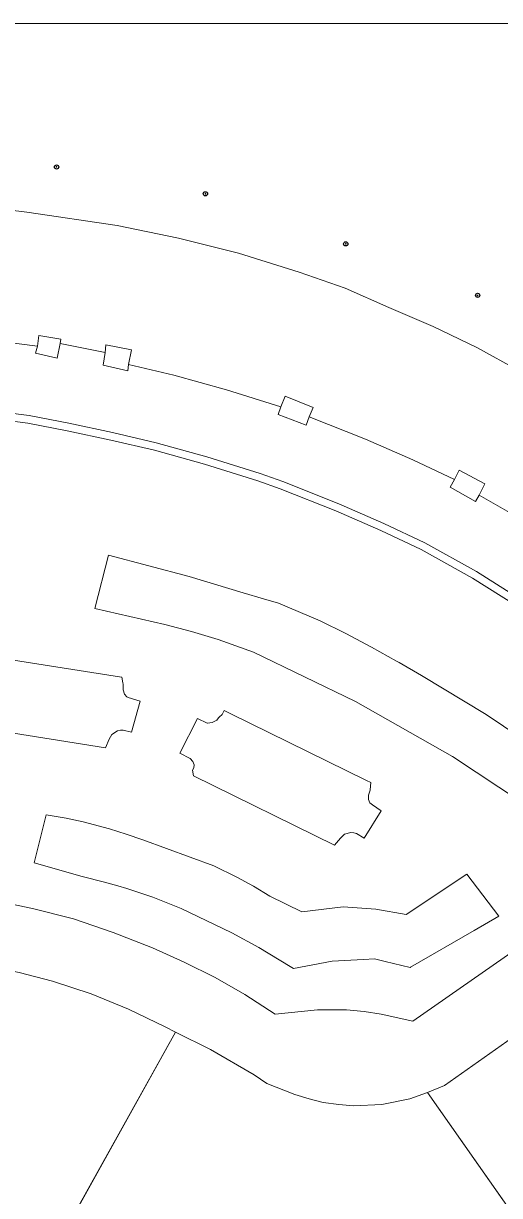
# Model space of a CAD drawing. Extents: x 528790 to 529292, y 179350 to 179856.
# Drawn here: x 529166.3 to 529200.1, y 179772.9 to 179856 of the extents above; entities that cross this region are included whole.
import ezdxf

# ---------------------------------------------------------------- set-up
doc = ezdxf.new("R2010")
doc.units = 0
doc.header["$LTSCALE"] = 0.6
doc.header["$PDMODE"] = 32
doc.header["$PDSIZE"] = 0.3
for name, color, linetype, lineweight in [('1', 7, 'Continuous', 13), ('2', 7, 'Continuous', 13), ('7', 7, 'Continuous', 13)]:
    doc.layers.add(name, color=color, linetype=linetype, lineweight=lineweight)
doc.layers.add('3', color=7, linetype='Continuous')

msp = doc.modelspace()

# ---------------------------------------------------------------- linework, layer by layer
at = {"layer": '1'}
for points in [[(529263.987, 179856.024), (529112.683, 179856.024)], [(529193.75, 179779.8), (529195, 179780.25), (529196.2, 179780.75), (529215.881, 179794.64), (529218.8, 179796.7), (529225.868, 179801.613), (529227.601, 179802.818), (529239.4, 179811.019), (529238.871, 179811.099), (529238.043, 179811.018), (529237.268, 179811.152), (529236.6, 179811.553), (529235.371, 179812.942), (529272.218, 179838.358), (529290.22, 179850.775), (529290.22, 179854.287)], [(529201.5, 179831.4), (529198.5, 179833.05), (529195.4, 179834.55), (529192.25, 179835.9), (529189.15, 179837.25), (529185.9, 179838.4), (529181.6, 179839.75), (529177.35, 179840.8), (529173, 179841.7), (529166.6, 179842.65), (529162.15, 179843.2), (529157.75, 179843.9), (529151.75, 179843.4), (529145.75, 179842.8), (529135.2, 179841.15), (529131.609, 179840.415), (529106.7, 179829.55)], [(529162.15, 179843.2), (529166.6, 179842.65), (529173, 179841.7), (529177.35, 179840.8), (529181.6, 179839.75), (529185.9, 179838.4), (529189.15, 179837.25), (529192.25, 179835.9), (529195.4, 179834.55), (529198.5, 179833.05), (529201.5, 179831.4)], [(529163.8, 179833.6), (529167.35, 179833.15)], [(529201.8, 179820.8), (529198.65, 179822.6), (529198.4, 179822.15), (529196.6, 179823.15), (529196.9, 179823.7), (529193.95, 179825.1), (529190.6, 179826.55), (529186.6, 179828.15), (529186.4, 179827.55), (529184.4, 179828.3), (529184.6, 179828.85), (529180.75, 179830.05), (529177, 179831.1), (529173.8, 179831.85), (529173.75, 179831.4), (529172, 179831.8), (529172.15, 179832.7), (529168.95, 179833.35), (529168.75, 179832.3), (529167.2, 179832.65), (529167.35, 179833.15), (529163.8, 179833.6)], [(529167.35, 179833.15), (529167.45, 179833.9), (529169, 179833.65), (529168.95, 179833.35), (529172.15, 179832.7), (529172.2, 179833.25), (529174, 179832.9), (529173.8, 179831.85), (529177, 179831.1), (529180.75, 179830.05), (529184.6, 179828.85), (529184.9, 179829.6), (529186.9, 179828.8), (529186.6, 179828.15), (529190.6, 179826.55), (529193.95, 179825.1), (529196.9, 179823.7), (529197.25, 179824.35), (529199.05, 179823.4), (529198.65, 179822.6), (529201.8, 179820.8)], [(529163.377, 179828.664), (529166.744, 179828.237), (529169.562, 179827.697), (529172.665, 179827.032), (529175.767, 179826.305), (529179.346, 179825.302), (529183.135, 179824.121), (529184.75, 179823.558), (529188.697, 179821.98), (529191.905, 179820.591), (529194.794, 179819.22), (529198.467, 179817.178), (529202.731, 179814.497)], [(529202.731, 179814.497), (529198.467, 179817.178), (529194.794, 179819.22), (529191.905, 179820.591), (529188.697, 179821.98), (529184.75, 179823.558), (529183.135, 179824.121), (529179.346, 179825.302), (529175.767, 179826.305), (529172.665, 179827.032), (529169.562, 179827.697), (529166.744, 179828.237), (529163.377, 179828.664)], [(529202.433, 179814.035), (529198.187, 179816.704), (529194.542, 179818.731), (529191.678, 179820.09), (529188.486, 179821.472), (529184.557, 179823.043), (529182.963, 179823.599), (529179.19, 179824.775), (529175.63, 179825.772), (529172.545, 179826.495), (529169.453, 179827.158), (529166.658, 179827.694), (529163.318, 179828.117)], [(529163.318, 179828.117), (529166.658, 179827.694), (529169.453, 179827.158), (529172.545, 179826.495), (529175.63, 179825.772), (529179.19, 179824.775), (529182.963, 179823.599), (529184.557, 179823.043), (529188.486, 179821.472), (529191.678, 179820.09), (529194.542, 179818.731), (529198.187, 179816.704), (529202.433, 179814.035)], [(529201.74, 179800.789), (529196.758, 179804.067), (529189.89, 179807.954), (529182.649, 179811.463), (529180.149, 179812.35), (529178.266, 179812.92), (529176.362, 179813.413), (529171.399, 179814.559), (529172.368, 179818.329), (529178.087, 179816.813), (529181.918, 179815.675), (529183.379, 179815.241), (529184.436, 179814.927), (529187.381, 179813.688), (529189.212, 179812.787), (529191.015, 179811.826), (529192.8, 179810.828), (529192.975, 179810.728), (529194.575, 179809.815), (529199.16, 179807.038), (529202.771, 179804.622)], [(529202.771, 179804.622), (529199.16, 179807.038), (529194.575, 179809.815), (529192.975, 179810.728), (529192.8, 179810.828), (529191.015, 179811.826), (529189.212, 179812.787), (529187.381, 179813.688), (529184.436, 179814.927), (529183.379, 179815.241), (529181.918, 179815.675), (529178.087, 179816.813), (529172.368, 179818.329), (529171.399, 179814.559), (529176.362, 179813.413), (529178.266, 179812.92), (529180.149, 179812.35), (529182.649, 179811.463), (529189.89, 179807.954), (529196.758, 179804.067), (529201.74, 179800.789)], [(529161.869, 179811.487), (529172.846, 179809.761), (529173.319, 179809.687), (529173.398, 179809.29), (529173.419, 179809.187), (529173.419, 179808.787), (529173.519, 179808.487), (529173.669, 179808.287), (529173.77, 179808.255), (529174.619, 179807.987), (529174.019, 179805.787), (529173.419, 179805.937), (529173.219, 179805.937), (529173.019, 179805.887), (529172.619, 179805.637), (529172.419, 179805.287), (529172.169, 179804.687), (529161.169, 179806.437)], [(529161.169, 179806.437), (529172.169, 179804.687), (529172.419, 179805.287), (529172.619, 179805.637), (529173.019, 179805.887), (529173.219, 179805.937), (529173.419, 179805.937), (529174.019, 179805.787), (529174.619, 179807.987), (529173.77, 179808.255), (529173.669, 179808.287), (529173.519, 179808.487), (529173.419, 179808.787), (529173.419, 179809.187), (529173.398, 179809.29), (529173.319, 179809.687), (529172.846, 179809.761), (529161.869, 179811.487)], [(529216.2, 179800.8), (529193.95, 179785.3), (529191.7, 179785.8), (529190.5, 179786), (529189.25, 179786.1), (529187.2, 179786.1), (529184.2, 179785.8), (529182.05, 179787.2), (529179.95, 179788.4), (529177.75, 179789.5), (529175.5, 179790.5), (529172.7, 179791.6), (529169.9, 179792.55), (529167, 179793.3), (529164.6, 179793.8)], [(529164.6, 179793.8), (529167, 179793.3), (529169.9, 179792.55), (529172.7, 179791.6), (529175.5, 179790.5), (529177.75, 179789.5), (529179.95, 179788.4), (529182.05, 179787.2), (529184.2, 179785.8), (529187.2, 179786.1), (529189.25, 179786.1), (529190.5, 179786), (529191.7, 179785.8), (529193.95, 179785.3), (529216.2, 179800.8)], [(529167.85, 179767.87), (529177.14, 179784.53), (529176.4, 179784.9), (529173.8, 179786.15), (529171.15, 179787.25), (529168.4, 179788.15), (529166.05, 179788.75), (529163.8, 179789.2), (529161.4, 179789.55), (529159.05, 179789.8), (529156.7, 179790), (529154.2, 179790.05), (529151.8, 179790), (529149.4, 179789.8), (529146.8, 179789.5), (529144.2, 179789.05), (529141.6, 179788.4), (529140.75, 179788.25), (529142.81, 179769.01)], [(529166.05, 179788.75), (529168.4, 179788.15), (529171.15, 179787.25), (529173.8, 179786.15), (529176.4, 179784.9), (529177.14, 179784.53), (529179.6, 179783.3), (529182.7, 179781.5), (529183.6, 179780.9), (529185.6, 179780.1), (529186.6, 179779.8), (529187.6, 179779.55), (529188.7, 179779.4), (529189.75, 179779.3), (529191.75, 179779.4), (529193.75, 179779.8)], [(529206.62, 179763.69), (529195, 179780.25), (529193.75, 179779.8), (529191.75, 179779.4), (529189.75, 179779.3), (529188.7, 179779.4), (529187.6, 179779.55), (529186.6, 179779.8), (529185.6, 179780.1), (529183.6, 179780.9), (529182.7, 179781.5), (529179.6, 179783.3), (529177.14, 179784.53), (529167.85, 179767.87)]]:
    msp.add_lwpolyline(points, dxfattribs=at)
for points in [[(529290.22, 179846.321), (529239.8, 179811.3), (529239.43, 179811.04), (529239.4, 179811.019), (529227.601, 179802.818), (529225.868, 179801.613), (529218.8, 179796.7), (529215.881, 179794.64), (529196.2, 179780.75), (529195, 179780.25), (529206.62, 179763.69), (529206.95, 179764.05), (529207.9, 179764.9), (529208.95, 179765.8), (529227.282, 179778.278), (529230.4, 179780.4), (529252, 179795.45), (529290.22, 179822.055)], [(529168.95, 179833.35), (529169, 179833.65), (529167.45, 179833.9), (529167.35, 179833.15), (529167.2, 179832.65), (529168.75, 179832.3)], [(529173.8, 179831.85), (529174, 179832.9), (529172.2, 179833.25), (529172.15, 179832.7), (529172, 179831.8), (529173.75, 179831.4)], [(529186.6, 179828.15), (529186.9, 179828.8), (529184.9, 179829.6), (529184.6, 179828.85), (529184.4, 179828.3), (529186.4, 179827.55)], [(529198.65, 179822.6), (529199.05, 179823.4), (529197.25, 179824.35), (529196.9, 179823.7), (529196.6, 179823.15), (529198.4, 179822.15)], [(529180.176, 179806.8), (529180.219, 179806.853), (529180.436, 179807.047), (529180.573, 179807.319), (529181.006, 179807.106), (529190.681, 179802.362), (529190.979, 179802.216), (529190.927, 179801.709), (529190.919, 179801.681), (529190.809, 179801.326), (529190.816, 179801.01), (529190.9, 179800.775), (529191.101, 179800.636), (529191.719, 179800.208), (529190.495, 179798.283), (529189.967, 179798.604), (529189.776, 179798.663), (529189.57, 179798.674), (529189.114, 179798.554), (529188.819, 179798.278), (529188.403, 179797.779), (529178.411, 179802.702), (529178.324, 179803.095), (529178.431, 179803.271), (529178.442, 179803.477), (529178.358, 179803.713), (529178.163, 179803.93), (529177.443, 179804.309), (529178.693, 179806.766), (529179.383, 179806.435), (529179.406, 179806.424), (529179.737, 179806.479), (529180.05, 179806.644)], [(529181.006, 179807.106), (529180.573, 179807.319), (529180.436, 179807.047), (529180.219, 179806.853), (529180.176, 179806.8), (529180.05, 179806.644), (529179.737, 179806.479), (529179.406, 179806.424), (529179.383, 179806.435), (529178.693, 179806.766), (529177.443, 179804.309), (529178.163, 179803.93), (529178.358, 179803.713), (529178.442, 179803.477), (529178.431, 179803.271), (529178.324, 179803.095), (529178.411, 179802.702), (529188.403, 179797.779), (529188.819, 179798.278), (529189.114, 179798.554), (529189.57, 179798.674), (529189.776, 179798.663), (529189.967, 179798.604), (529190.495, 179798.283), (529191.719, 179800.208), (529191.101, 179800.636), (529190.9, 179800.775), (529190.816, 179801.01), (529190.809, 179801.326), (529190.919, 179801.681), (529190.927, 179801.709), (529190.979, 179802.216), (529190.681, 179802.362)], [(529200.057, 179792.749), (529198.296, 179791.734), (529193.778, 179789.131), (529193.757, 179789.119), (529192.005, 179789.54), (529191.244, 179789.723), (529190.458, 179789.683), (529188.237, 179789.571), (529185.483, 179789.045), (529185.249, 179789.188), (529183.032, 179790.539), (529181.134, 179791.576), (529177.541, 179793.299), (529175.532, 179794.096), (529173.68, 179794.716), (529173.045, 179794.898), (529172.101, 179795.168), (529170.504, 179795.556), (529167.11, 179796.528), (529167.957, 179799.921), (529169.376, 179799.694), (529170.594, 179799.443), (529172.442, 179798.94), (529173.626, 179798.558), (529174.806, 179798.165), (529179.838, 179796.329), (529181.472, 179795.524), (529182.653, 179794.871), (529183.807, 179794.17), (529186.074, 179793.062), (529189.017, 179793.402), (529191.338, 179793.235), (529193.473, 179792.878), (529197.773, 179795.738)], [(529183.807, 179794.17), (529182.653, 179794.871), (529181.472, 179795.524), (529179.838, 179796.329), (529174.806, 179798.165), (529173.626, 179798.558), (529172.442, 179798.94), (529170.594, 179799.443), (529169.376, 179799.694), (529167.957, 179799.921), (529167.11, 179796.528), (529170.504, 179795.556), (529172.101, 179795.168), (529173.045, 179794.898), (529173.68, 179794.716), (529175.532, 179794.096), (529177.541, 179793.299), (529181.134, 179791.576), (529183.032, 179790.539), (529185.249, 179789.188), (529185.483, 179789.045), (529188.237, 179789.571), (529190.458, 179789.683), (529191.244, 179789.723), (529192.005, 179789.54), (529193.757, 179789.119), (529193.778, 179789.131), (529198.296, 179791.734), (529200.057, 179792.749), (529197.773, 179795.738), (529193.473, 179792.878), (529191.338, 179793.235), (529189.017, 179793.402), (529186.074, 179793.062)]]:
    msp.add_lwpolyline(points, close=True, dxfattribs=at)
at = {"layer": '2'}
for p, q in [((529168.95, 179833.35), (529172.15, 179832.7)), ((529177.14, 179784.53), (529167.85, 179767.87)), ((529195, 179780.25), (529206.62, 179763.69))]:
    msp.add_line(p, q, dxfattribs=at)
for points in [[(529131.609, 179840.415), (529135.2, 179841.15), (529145.75, 179842.8), (529151.75, 179843.4), (529157.75, 179843.9), (529162.15, 179843.2), (529166.6, 179842.65), (529173, 179841.7), (529177.35, 179840.8), (529181.6, 179839.75), (529185.9, 179838.4), (529189.15, 179837.25), (529192.25, 179835.9), (529195.4, 179834.55), (529198.5, 179833.05), (529201.5, 179831.4)], [(529156.6, 179834), (529159.75, 179833.8), (529163.8, 179833.6), (529167.35, 179833.15)], [(529168.95, 179833.35), (529169, 179833.65), (529167.45, 179833.9), (529167.35, 179833.15)], [(529168.95, 179833.35), (529168.75, 179832.3), (529167.2, 179832.65), (529167.35, 179833.15)], [(529173.8, 179831.85), (529173.75, 179831.4), (529172, 179831.8), (529172.15, 179832.7)], [(529173.8, 179831.85), (529174, 179832.9), (529172.2, 179833.25), (529172.15, 179832.7)], [(529184.6, 179828.85), (529180.75, 179830.05), (529177, 179831.1), (529173.8, 179831.85)], [(529186.6, 179828.15), (529186.9, 179828.8), (529184.9, 179829.6), (529184.6, 179828.85)], [(529202.731, 179814.497), (529198.467, 179817.178), (529194.794, 179819.22), (529191.905, 179820.591), (529188.697, 179821.98), (529184.75, 179823.558), (529183.135, 179824.121), (529179.346, 179825.302), (529175.767, 179826.305), (529172.665, 179827.032), (529169.562, 179827.697), (529166.744, 179828.237), (529163.377, 179828.664), (529159.373, 179829.027), (529154.737, 179828.952), (529151.154, 179828.855), (529148.003, 179828.616), (529142.255, 179828.075), (529138.482, 179827.429), (529135.275, 179826.816), (529132.065, 179826.001), (529128.393, 179825.027), (529125.124, 179823.802), (529121.6, 179822)], [(529202.433, 179814.035), (529198.187, 179816.704), (529194.542, 179818.731), (529191.678, 179820.09), (529188.486, 179821.472), (529184.557, 179823.043), (529182.963, 179823.599), (529179.19, 179824.775), (529175.63, 179825.772), (529172.545, 179826.495), (529169.453, 179827.158), (529166.658, 179827.694), (529163.318, 179828.117), (529159.353, 179828.477), (529154.749, 179828.402), (529151.182, 179828.306), (529148.05, 179828.068), (529142.327, 179827.529), (529138.58, 179826.888), (529135.394, 179826.279), (529132.203, 179825.469), (529128.56, 179824.502), (529125.345, 179823.298), (529121.949, 179821.581)], [(529186.6, 179828.15), (529186.4, 179827.55), (529184.4, 179828.3), (529184.6, 179828.85)], [(529196.9, 179823.7), (529193.95, 179825.1), (529190.6, 179826.55), (529186.6, 179828.15)], [(529198.65, 179822.6), (529199.05, 179823.4), (529197.25, 179824.35), (529196.9, 179823.7)], [(529198.65, 179822.6), (529198.4, 179822.15), (529196.6, 179823.15), (529196.9, 179823.7)], [(529198.65, 179822.6), (529201.8, 179820.8), (529205.35, 179818.7), (529208, 179816.95)], [(529202.771, 179804.622), (529199.16, 179807.038), (529194.575, 179809.815), (529192.975, 179810.728), (529192.8, 179810.828), (529191.015, 179811.826), (529189.212, 179812.787), (529187.381, 179813.688), (529184.436, 179814.927), (529183.379, 179815.241), (529181.918, 179815.675), (529178.087, 179816.813), (529172.368, 179818.329), (529171.399, 179814.559), (529176.362, 179813.413), (529178.266, 179812.92), (529180.149, 179812.35), (529182.649, 179811.463), (529189.89, 179807.954), (529196.758, 179804.067), (529201.74, 179800.789)], [(529161.169, 179806.437), (529172.169, 179804.687), (529172.419, 179805.287), (529172.619, 179805.637), (529173.019, 179805.887), (529173.219, 179805.937), (529173.419, 179805.937), (529174.019, 179805.787), (529174.619, 179807.987), (529173.77, 179808.255), (529173.669, 179808.287), (529173.519, 179808.487), (529173.419, 179808.787), (529173.419, 179809.187), (529173.398, 179809.29), (529173.319, 179809.687), (529172.846, 179809.761), (529161.869, 179811.487)], [(529216.2, 179800.8), (529193.95, 179785.3), (529191.7, 179785.8), (529190.5, 179786), (529189.25, 179786.1), (529187.2, 179786.1), (529184.2, 179785.8), (529182.05, 179787.2), (529179.95, 179788.4), (529177.75, 179789.5), (529175.5, 179790.5), (529172.7, 179791.6), (529169.9, 179792.55), (529167, 179793.3), (529164.6, 179793.8)], [(529215.881, 179794.64), (529196.2, 179780.75), (529195, 179780.25)], [(529140.75, 179788.25), (529141.6, 179788.4), (529144.2, 179789.05), (529146.8, 179789.5), (529149.4, 179789.8), (529151.8, 179790), (529154.2, 179790.05), (529156.7, 179790), (529159.05, 179789.8), (529161.4, 179789.55), (529163.8, 179789.2), (529166.05, 179788.75), (529168.4, 179788.15), (529171.15, 179787.25), (529173.8, 179786.15), (529176.4, 179784.9), (529177.14, 179784.53)], [(529177.14, 179784.53), (529179.6, 179783.3), (529182.7, 179781.5), (529183.6, 179780.9), (529185.6, 179780.1), (529186.6, 179779.8), (529187.6, 179779.55), (529188.7, 179779.4), (529189.75, 179779.3), (529191.75, 179779.4), (529193.75, 179779.8), (529195, 179780.25)]]:
    msp.add_lwpolyline(points, dxfattribs=at)
for points in [[(529178.411, 179802.702), (529188.403, 179797.779), (529188.819, 179798.278), (529189.114, 179798.554), (529189.57, 179798.674), (529189.776, 179798.663), (529189.967, 179798.604), (529190.495, 179798.283), (529191.719, 179800.208), (529191.101, 179800.636), (529190.9, 179800.775), (529190.816, 179801.01), (529190.809, 179801.326), (529190.919, 179801.681), (529190.927, 179801.709), (529190.979, 179802.216), (529190.681, 179802.362), (529181.006, 179807.106), (529180.573, 179807.319), (529180.436, 179807.047), (529180.219, 179806.853), (529180.176, 179806.8), (529180.05, 179806.644), (529179.737, 179806.479), (529179.406, 179806.424), (529179.383, 179806.435), (529178.693, 179806.766), (529177.443, 179804.309), (529178.163, 179803.93), (529178.358, 179803.713), (529178.442, 179803.477), (529178.431, 179803.271), (529178.324, 179803.095)], [(529167.957, 179799.921), (529167.11, 179796.528), (529170.504, 179795.556), (529172.101, 179795.168), (529173.045, 179794.898), (529173.68, 179794.716), (529175.532, 179794.096), (529177.541, 179793.299), (529181.134, 179791.576), (529183.032, 179790.539), (529185.249, 179789.188), (529185.483, 179789.045), (529188.237, 179789.571), (529190.458, 179789.683), (529191.244, 179789.723), (529192.005, 179789.54), (529193.757, 179789.119), (529193.778, 179789.131), (529198.296, 179791.734), (529200.057, 179792.749), (529197.773, 179795.738), (529193.473, 179792.878), (529191.338, 179793.235), (529189.017, 179793.402), (529186.074, 179793.062), (529183.807, 179794.17), (529182.653, 179794.871), (529181.472, 179795.524), (529179.838, 179796.329), (529174.806, 179798.165), (529173.626, 179798.558), (529172.442, 179798.94), (529170.594, 179799.443), (529169.376, 179799.694)]]:
    msp.add_lwpolyline(points, close=True, dxfattribs=at)
at = {"layer": '3'}
for p in [(529168.7, 179845.85), (529179.25, 179843.95), (529189.2, 179840.4), (529198.55, 179836.75)]:
    msp.add_point(p, dxfattribs=at)
at = {"layer": '7'}
msp.add_lwpolyline([(528790.22, 179356.024), (529290.22, 179356.024), (529290.22, 179856.024), (528790.22, 179856.024)], close=True, dxfattribs=at)

doc.saveas('drawing.dxf')
